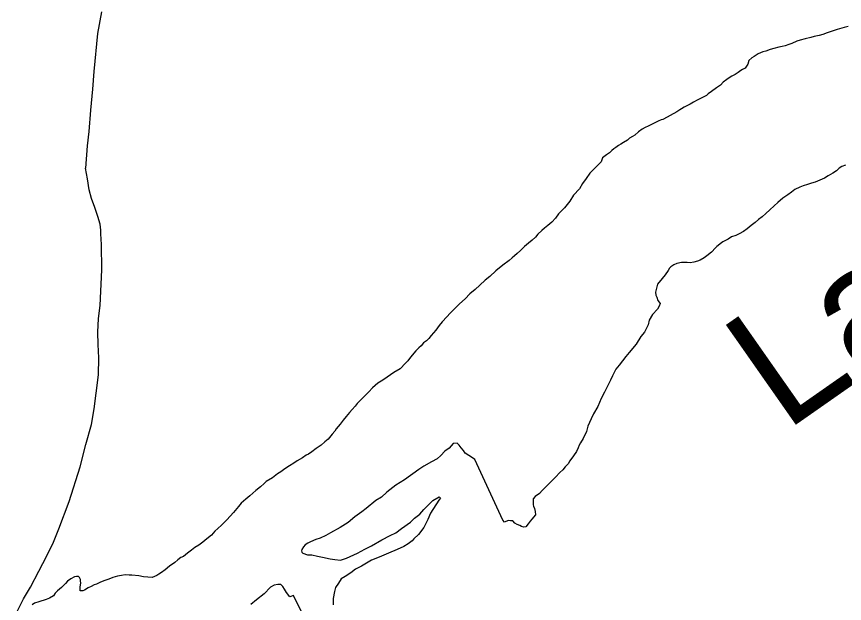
# Model space of a CAD drawing. Extents: x -939622 to -934245, y 1383184 to 1385301.
# Drawn here: x -936343.12 to -936332.37, y 1384573.68 to 1384581.31 of the extents above; entities that cross this region are included whole.
import ezdxf

# ---------------------------------------------------------------- set-up
doc = ezdxf.new("R2010")
doc.units = 0
doc.layers.add('Level 2', color=7, linetype='Continuous')
doc.layers.add('Level 9', color=7, linetype='Continuous')

msp = doc.modelspace()

# ---------------------------------------------------------------- linework, layer by layer
at = {"layer": 'Level 2'}
for points in [[(-936342.015, 1384581.365), (-936342.067, 1384581.083), (-936342.117, 1384580.591), (-936342.134, 1384580.36), (-936342.159, 1384580.089), (-936342.181, 1384579.813), (-936342.201, 1384579.627), (-936342.226, 1384579.336)], [(-936342.015, 1384581.365), (-936342.067, 1384581.083), (-936342.117, 1384580.591), (-936342.134, 1384580.36), (-936342.159, 1384580.089), (-936342.181, 1384579.813), (-936342.201, 1384579.627), (-936342.226, 1384579.336)], [(-936343.119, 1384573.558), (-936343.031, 1384573.738), (-936342.939, 1384573.892), (-936342.829, 1384574.097), (-936342.728, 1384574.298), (-936342.639, 1384574.476), (-936342.569, 1384574.65), (-936342.436, 1384575.005), (-936342.295, 1384575.453), (-936342.218, 1384575.745), (-936342.148, 1384576.006), (-936342.113, 1384576.208), (-936342.085, 1384576.412), (-936342.056, 1384576.649), (-936342.051, 1384576.871), (-936342.061, 1384577.042), (-936342.065, 1384577.204), (-936342.054, 1384577.381), (-936342.034, 1384577.55), (-936342.01, 1384578.012), (-936342.015, 1384578.345), (-936342.025, 1384578.483), (-936342.025, 1384578.528), (-936342.035, 1384578.606), (-936342.062, 1384578.705), (-936342.105, 1384578.822), (-936342.148, 1384578.941), (-936342.178, 1384579.055), (-936342.197, 1384579.196), (-936342.226, 1384579.336)], [(-936343.119, 1384573.558), (-936343.031, 1384573.738), (-936342.939, 1384573.892), (-936342.829, 1384574.097), (-936342.728, 1384574.298), (-936342.639, 1384574.476), (-936342.569, 1384574.65), (-936342.436, 1384575.005), (-936342.295, 1384575.453), (-936342.218, 1384575.745), (-936342.148, 1384576.006), (-936342.113, 1384576.208), (-936342.085, 1384576.412), (-936342.056, 1384576.649), (-936342.051, 1384576.871), (-936342.061, 1384577.042), (-936342.065, 1384577.204), (-936342.054, 1384577.381), (-936342.034, 1384577.55), (-936342.01, 1384578.012), (-936342.015, 1384578.345), (-936342.025, 1384578.483), (-936342.025, 1384578.528), (-936342.035, 1384578.606), (-936342.062, 1384578.705), (-936342.105, 1384578.822), (-936342.148, 1384578.941), (-936342.178, 1384579.055), (-936342.197, 1384579.196), (-936342.226, 1384579.336)]]:
    msp.add_lwpolyline(points, dxfattribs=at)
at = {"layer": 'Level 9'}
for points in [[(-936332.319, 1384581.176), (-936332.373, 1384581.164), (-936332.462, 1384581.136), (-936332.516, 1384581.118), (-936332.591, 1384581.093), (-936332.65, 1384581.072), (-936332.698, 1384581.06), (-936332.761, 1384581.044), (-936332.803, 1384581.032), (-936332.88, 1384581.016), (-936332.943, 1384580.998), (-936332.985, 1384580.983), (-936333.051, 1384580.955), (-936333.092, 1384580.94), (-936333.14, 1384580.925), (-936333.176, 1384580.915), (-936333.221, 1384580.909), (-936333.287, 1384580.891), (-936333.334, 1384580.875), (-936333.391, 1384580.854), (-936333.427, 1384580.848), (-936333.489, 1384580.82), (-936333.54, 1384580.787), (-936333.57, 1384580.769), (-936333.609, 1384580.732), (-936333.623, 1384580.687), (-936333.656, 1384580.636), (-936333.692, 1384580.615), (-936333.715, 1384580.606), (-936333.748, 1384580.579), (-936333.787, 1384580.554), (-936333.829, 1384580.53), (-936333.867, 1384580.509), (-936333.894, 1384580.488), (-936333.942, 1384580.454), (-936333.98, 1384580.415), (-936334.028, 1384580.379), (-936334.094, 1384580.33), (-936334.138, 1384580.3), (-936334.162, 1384580.279), (-936334.281, 1384580.218), (-936334.329, 1384580.191), (-936334.374, 1384580.166), (-936334.448, 1384580.127), (-936334.484, 1384580.106), (-936334.508, 1384580.093), (-936334.544, 1384580.069), (-936334.63, 1384580.018), (-936334.669, 1384579.999), (-936334.726, 1384579.969), (-936334.749, 1384579.963), (-936334.788, 1384579.944), (-936334.824, 1384579.929), (-936334.875, 1384579.902), (-936334.919, 1384579.881), (-936334.955, 1384579.862), (-936334.997, 1384579.841), (-936335.042, 1384579.805), (-936335.089, 1384579.765), (-936335.119, 1384579.747), (-936335.158, 1384579.723), (-936335.187, 1384579.699), (-936335.238, 1384579.668), (-936335.274, 1384579.647)], [(-936332.319, 1384581.176), (-936332.373, 1384581.164), (-936332.462, 1384581.136), (-936332.516, 1384581.118), (-936332.591, 1384581.093), (-936332.65, 1384581.072), (-936332.698, 1384581.06), (-936332.761, 1384581.044), (-936332.803, 1384581.032), (-936332.88, 1384581.016), (-936332.943, 1384580.998), (-936332.985, 1384580.983), (-936333.051, 1384580.955), (-936333.092, 1384580.94), (-936333.14, 1384580.925), (-936333.176, 1384580.915), (-936333.221, 1384580.909), (-936333.287, 1384580.891), (-936333.334, 1384580.875), (-936333.391, 1384580.854), (-936333.427, 1384580.848), (-936333.489, 1384580.82), (-936333.54, 1384580.787), (-936333.57, 1384580.769), (-936333.609, 1384580.732), (-936333.623, 1384580.687), (-936333.656, 1384580.636), (-936333.692, 1384580.615), (-936333.715, 1384580.606), (-936333.748, 1384580.579), (-936333.787, 1384580.554), (-936333.829, 1384580.53), (-936333.867, 1384580.509), (-936333.894, 1384580.488), (-936333.942, 1384580.454), (-936333.98, 1384580.415), (-936334.028, 1384580.379), (-936334.094, 1384580.33), (-936334.138, 1384580.3), (-936334.162, 1384580.279), (-936334.281, 1384580.218), (-936334.329, 1384580.191), (-936334.374, 1384580.166), (-936334.448, 1384580.127), (-936334.484, 1384580.106), (-936334.508, 1384580.093), (-936334.544, 1384580.069), (-936334.63, 1384580.018), (-936334.669, 1384579.999), (-936334.726, 1384579.969), (-936334.749, 1384579.963), (-936334.788, 1384579.944), (-936334.824, 1384579.929), (-936334.875, 1384579.902), (-936334.919, 1384579.881), (-936334.955, 1384579.862), (-936334.997, 1384579.841), (-936335.042, 1384579.805), (-936335.089, 1384579.765), (-936335.119, 1384579.747), (-936335.158, 1384579.723), (-936335.187, 1384579.699), (-936335.238, 1384579.668), (-936335.274, 1384579.647)], [(-936335.274, 1384579.647), (-936335.301, 1384579.629), (-936335.339, 1384579.605), (-936335.363, 1384579.587), (-936335.39, 1384579.565), (-936335.42, 1384579.535), (-936335.458, 1384579.508), (-936335.509, 1384579.469), (-936335.527, 1384579.416)], [(-936335.274, 1384579.647), (-936335.301, 1384579.629), (-936335.339, 1384579.605), (-936335.363, 1384579.587), (-936335.39, 1384579.565), (-936335.42, 1384579.535), (-936335.458, 1384579.508), (-936335.509, 1384579.469), (-936335.527, 1384579.416)], [(-936335.527, 1384579.416), (-936335.572, 1384579.375), (-936335.617, 1384579.327), (-936335.675, 1384579.268), (-936335.723, 1384579.199), (-936335.772, 1384579.137), (-936335.811, 1384579.068), (-936335.887, 1384578.982), (-936335.936, 1384578.907), (-936336.005, 1384578.821), (-936336.081, 1384578.743), (-936336.121, 1384578.684), (-936336.169, 1384578.633), (-936336.22, 1384578.591), (-936336.265, 1384578.556), (-936336.299, 1384578.523), (-936336.35, 1384578.476), (-936336.38, 1384578.44), (-936336.423, 1384578.398), (-936336.471, 1384578.36), (-936336.522, 1384578.315), (-936336.574, 1384578.265), (-936336.619, 1384578.226), (-936336.655, 1384578.196), (-936336.682, 1384578.17), (-936336.722, 1384578.137), (-936336.806, 1384578.075), (-936336.894, 1384578), (-936336.975, 1384577.929), (-936337.032, 1384577.879), (-936337.105, 1384577.813), (-936337.162, 1384577.76), (-936337.232, 1384577.703), (-936337.295, 1384577.638), (-936337.368, 1384577.573), (-936337.428, 1384577.513), (-936337.489, 1384577.451), (-936337.531, 1384577.403), (-936337.592, 1384577.338), (-936337.631, 1384577.29), (-936337.676, 1384577.23), (-936337.734, 1384577.159), (-936337.767, 1384577.12), (-936337.794, 1384577.093), (-936337.834, 1384577.064), (-936337.867, 1384577.028), (-936337.897, 1384577.001), (-936337.933, 1384576.96), (-936338.003, 1384576.879), (-936338.039, 1384576.831), (-936338.067, 1384576.802), (-936338.136, 1384576.727), (-936338.218, 1384576.68), (-936338.308, 1384576.618), (-936338.365, 1384576.582), (-936338.426, 1384576.541), (-936338.495, 1384576.479), (-936338.546, 1384576.428), (-936338.598, 1384576.377), (-936338.649, 1384576.324), (-936338.695, 1384576.276), (-936338.722, 1384576.244), (-936338.761, 1384576.199), (-936338.794, 1384576.16), (-936338.84, 1384576.107), (-936338.876, 1384576.062), (-936338.919, 1384576.008), (-936338.967, 1384575.946), (-936338.988, 1384575.919), (-936339.019, 1384575.877), (-936339.073, 1384575.815), (-936339.115, 1384575.779), (-936339.164, 1384575.734), (-936339.23, 1384575.693), (-936339.284, 1384575.648), (-936339.327, 1384575.619), (-936339.357, 1384575.604), (-936339.408, 1384575.572), (-936339.474, 1384575.533), (-936339.519, 1384575.501), (-936339.574, 1384575.468), (-936339.637, 1384575.43), (-936339.688, 1384575.391), (-936339.73, 1384575.364), (-936339.797, 1384575.311), (-936339.878, 1384575.264), (-936339.905, 1384575.237), (-936339.95, 1384575.195), (-936340.011, 1384575.148), (-936340.089, 1384575.077), (-936340.141, 1384575.035), (-936340.201, 1384574.982), (-936340.237, 1384574.94), (-936340.304, 1384574.859), (-936340.389, 1384574.767), (-936340.458, 1384574.696), (-936340.504, 1384574.654), (-936340.543, 1384574.616), (-936340.588, 1384574.568), (-936340.649, 1384574.518), (-936340.7, 1384574.473)], [(-936335.527, 1384579.416), (-936335.572, 1384579.375), (-936335.617, 1384579.327), (-936335.675, 1384579.268), (-936335.723, 1384579.199), (-936335.772, 1384579.137), (-936335.811, 1384579.068), (-936335.887, 1384578.982), (-936335.936, 1384578.907), (-936336.005, 1384578.821), (-936336.081, 1384578.743), (-936336.121, 1384578.684), (-936336.169, 1384578.633), (-936336.22, 1384578.591), (-936336.265, 1384578.556), (-936336.299, 1384578.523), (-936336.35, 1384578.476), (-936336.38, 1384578.44), (-936336.423, 1384578.398), (-936336.471, 1384578.36), (-936336.522, 1384578.315), (-936336.574, 1384578.265), (-936336.619, 1384578.226), (-936336.655, 1384578.196), (-936336.682, 1384578.17), (-936336.722, 1384578.137), (-936336.806, 1384578.075), (-936336.894, 1384578), (-936336.975, 1384577.929), (-936337.032, 1384577.879), (-936337.105, 1384577.813), (-936337.162, 1384577.76), (-936337.232, 1384577.703), (-936337.295, 1384577.638), (-936337.368, 1384577.573), (-936337.428, 1384577.513), (-936337.489, 1384577.451), (-936337.531, 1384577.403), (-936337.592, 1384577.338), (-936337.631, 1384577.29), (-936337.676, 1384577.23), (-936337.734, 1384577.159), (-936337.767, 1384577.12), (-936337.794, 1384577.093), (-936337.834, 1384577.064), (-936337.867, 1384577.028), (-936337.897, 1384577.001), (-936337.933, 1384576.96), (-936338.003, 1384576.879), (-936338.039, 1384576.831), (-936338.067, 1384576.802), (-936338.136, 1384576.727), (-936338.218, 1384576.68), (-936338.308, 1384576.618), (-936338.365, 1384576.582), (-936338.426, 1384576.541), (-936338.495, 1384576.479), (-936338.546, 1384576.428), (-936338.598, 1384576.377), (-936338.649, 1384576.324), (-936338.695, 1384576.276), (-936338.722, 1384576.244), (-936338.761, 1384576.199), (-936338.794, 1384576.16), (-936338.84, 1384576.107), (-936338.876, 1384576.062), (-936338.919, 1384576.008), (-936338.967, 1384575.946), (-936338.988, 1384575.919), (-936339.019, 1384575.877), (-936339.073, 1384575.815), (-936339.115, 1384575.779), (-936339.164, 1384575.734), (-936339.23, 1384575.693), (-936339.284, 1384575.648), (-936339.327, 1384575.619), (-936339.357, 1384575.604), (-936339.408, 1384575.572), (-936339.474, 1384575.533), (-936339.519, 1384575.501), (-936339.574, 1384575.468), (-936339.637, 1384575.43), (-936339.688, 1384575.391), (-936339.73, 1384575.364), (-936339.797, 1384575.311), (-936339.878, 1384575.264), (-936339.905, 1384575.237), (-936339.95, 1384575.195), (-936340.011, 1384575.148), (-936340.089, 1384575.077), (-936340.141, 1384575.035), (-936340.201, 1384574.982), (-936340.237, 1384574.94), (-936340.304, 1384574.859), (-936340.389, 1384574.767), (-936340.458, 1384574.696), (-936340.504, 1384574.654), (-936340.543, 1384574.616), (-936340.588, 1384574.568), (-936340.649, 1384574.518), (-936340.7, 1384574.473)], [(-936332.355, 1384579.375), (-936332.403, 1384579.358), (-936332.436, 1384579.337), (-936332.472, 1384579.301), (-936332.518, 1384579.272), (-936332.578, 1384579.236), (-936332.626, 1384579.207), (-936332.686, 1384579.177), (-936332.749, 1384579.151), (-936332.797, 1384579.139), (-936332.848, 1384579.122), (-936332.903, 1384579.104), (-936332.948, 1384579.09), (-936333.011, 1384579.057), (-936333.056, 1384579.025), (-936333.104, 1384578.989), (-936333.168, 1384578.945), (-936333.234, 1384578.888), (-936333.279, 1384578.847), (-936333.337, 1384578.793), (-936333.391, 1384578.746), (-936333.439, 1384578.704), (-936333.485, 1384578.668), (-936333.53, 1384578.63), (-936333.578, 1384578.588), (-936333.633, 1384578.547), (-936333.681, 1384578.514), (-936333.735, 1384578.482), (-936333.78, 1384578.458), (-936333.834, 1384578.441), (-936333.879, 1384578.414), (-936333.949, 1384578.379), (-936333.964, 1384578.364), (-936334.027, 1384578.316), (-936334.045, 1384578.298), (-936334.097, 1384578.242), (-936334.154, 1384578.197), (-936334.19, 1384578.168), (-936334.241, 1384578.138), (-936334.277, 1384578.126), (-936334.325, 1384578.115), (-936334.373, 1384578.106), (-936334.412, 1384578.107), (-936334.448, 1384578.107), (-936334.484, 1384578.107), (-936334.547, 1384578.096), (-936334.586, 1384578.078), (-936334.623, 1384578.052), (-936334.641, 1384578.034), (-936334.656, 1384578.007), (-936334.695, 1384577.947), (-936334.735, 1384577.903), (-936334.795, 1384577.828), (-936334.814, 1384577.759), (-936334.82, 1384577.723), (-936334.818, 1384577.684), (-936334.803, 1384577.657), (-936334.791, 1384577.615), (-936334.773, 1384577.594), (-936334.762, 1384577.576), (-936334.774, 1384577.543), (-936334.798, 1384577.501), (-936334.862, 1384577.433), (-936334.904, 1384577.361), (-936334.917, 1384577.301), (-936334.966, 1384577.205), (-936335.014, 1384577.146), (-936335.075, 1384577.05), (-936335.166, 1384576.94), (-936335.208, 1384576.887), (-936335.251, 1384576.83), (-936335.296, 1384576.776), (-936335.339, 1384576.723), (-936335.381, 1384576.636), (-936335.406, 1384576.579), (-936335.439, 1384576.51), (-936335.485, 1384576.424), (-936335.528, 1384576.343), (-936335.571, 1384576.236), (-936335.628, 1384576.143), (-936335.656, 1384576.077), (-936335.699, 1384575.982), (-936335.72, 1384575.913), (-936335.763, 1384575.823), (-936335.797, 1384575.766), (-936335.812, 1384575.737), (-936335.827, 1384575.701), (-936335.849, 1384575.653), (-936335.888, 1384575.599), (-936335.933, 1384575.534), (-936335.958, 1384575.495), (-936335.994, 1384575.453), (-936336.027, 1384575.414), (-936336.064, 1384575.379), (-936336.121, 1384575.319), (-936336.176, 1384575.263), (-936336.233, 1384575.206), (-936336.296, 1384575.147), (-936336.33, 1384575.108)], [(-936332.355, 1384579.375), (-936332.403, 1384579.358), (-936332.436, 1384579.337), (-936332.472, 1384579.301), (-936332.518, 1384579.272), (-936332.578, 1384579.236), (-936332.626, 1384579.207), (-936332.686, 1384579.177), (-936332.749, 1384579.151), (-936332.797, 1384579.139), (-936332.848, 1384579.122), (-936332.903, 1384579.104), (-936332.948, 1384579.09), (-936333.011, 1384579.057), (-936333.056, 1384579.025), (-936333.104, 1384578.989), (-936333.168, 1384578.945), (-936333.234, 1384578.888), (-936333.279, 1384578.847), (-936333.337, 1384578.793), (-936333.391, 1384578.746), (-936333.439, 1384578.704), (-936333.485, 1384578.668), (-936333.53, 1384578.63), (-936333.578, 1384578.588), (-936333.633, 1384578.547), (-936333.681, 1384578.514), (-936333.735, 1384578.482), (-936333.78, 1384578.458), (-936333.834, 1384578.441), (-936333.879, 1384578.414), (-936333.949, 1384578.379), (-936333.964, 1384578.364), (-936334.027, 1384578.316), (-936334.045, 1384578.298), (-936334.097, 1384578.242), (-936334.154, 1384578.197), (-936334.19, 1384578.168), (-936334.241, 1384578.138), (-936334.277, 1384578.126), (-936334.325, 1384578.115), (-936334.373, 1384578.106), (-936334.412, 1384578.107), (-936334.448, 1384578.107), (-936334.484, 1384578.107), (-936334.547, 1384578.096), (-936334.586, 1384578.078), (-936334.623, 1384578.052), (-936334.641, 1384578.034), (-936334.656, 1384578.007), (-936334.695, 1384577.947), (-936334.735, 1384577.903), (-936334.795, 1384577.828), (-936334.814, 1384577.759), (-936334.82, 1384577.723), (-936334.818, 1384577.684), (-936334.803, 1384577.657), (-936334.791, 1384577.615), (-936334.773, 1384577.594), (-936334.762, 1384577.576), (-936334.774, 1384577.543), (-936334.798, 1384577.501), (-936334.862, 1384577.433), (-936334.904, 1384577.361), (-936334.917, 1384577.301), (-936334.966, 1384577.205), (-936335.014, 1384577.146), (-936335.075, 1384577.05), (-936335.166, 1384576.94), (-936335.208, 1384576.887), (-936335.251, 1384576.83), (-936335.296, 1384576.776), (-936335.339, 1384576.723), (-936335.381, 1384576.636), (-936335.406, 1384576.579), (-936335.439, 1384576.51), (-936335.485, 1384576.424), (-936335.528, 1384576.343), (-936335.571, 1384576.236), (-936335.628, 1384576.143), (-936335.656, 1384576.077), (-936335.699, 1384575.982), (-936335.72, 1384575.913), (-936335.763, 1384575.823), (-936335.797, 1384575.766), (-936335.812, 1384575.737), (-936335.827, 1384575.701), (-936335.849, 1384575.653), (-936335.888, 1384575.599), (-936335.933, 1384575.534), (-936335.958, 1384575.495), (-936335.994, 1384575.453), (-936336.027, 1384575.414), (-936336.064, 1384575.379), (-936336.121, 1384575.319), (-936336.176, 1384575.263), (-936336.233, 1384575.206), (-936336.296, 1384575.147), (-936336.33, 1384575.108)], [(-936336.33, 1384575.108), (-936336.384, 1384575.067), (-936336.411, 1384575.037), (-936336.412, 1384574.998), (-936336.412, 1384574.962), (-936336.406, 1384574.941), (-936336.394, 1384574.911), (-936336.383, 1384574.874), (-936336.38, 1384574.832), (-936336.429, 1384574.773), (-936336.45, 1384574.749), (-936336.474, 1384574.713), (-936336.504, 1384574.675), (-936336.531, 1384574.672), (-936336.564, 1384574.678), (-936336.585, 1384574.69), (-936336.618, 1384574.706), (-936336.648, 1384574.721), (-936336.674, 1384574.751), (-936336.704, 1384574.751), (-936336.737, 1384574.755), (-936336.782, 1384574.737), (-936336.803, 1384574.761), (-936337.167, 1384575.551), (-936337.212, 1384575.581), (-936337.248, 1384575.603), (-936337.293, 1384575.633), (-936337.316, 1384575.666), (-936337.346, 1384575.703), (-936337.372, 1384575.736), (-936337.396, 1384575.763), (-936337.45, 1384575.755), (-936337.502, 1384575.698), (-936337.556, 1384575.657), (-936337.61, 1384575.603), (-936337.656, 1384575.558), (-936337.731, 1384575.52), (-936337.83, 1384575.461), (-936337.897, 1384575.42), (-936338.083, 1384575.286), (-936338.192, 1384575.215), (-936338.313, 1384575.123), (-936338.382, 1384575.061), (-936338.454, 1384575.017), (-936338.578, 1384574.913), (-936338.635, 1384574.868), (-936338.726, 1384574.803), (-936338.813, 1384574.732), (-936338.916, 1384574.667), (-936339.042, 1384574.596), (-936339.103, 1384574.563), (-936339.175, 1384574.525), (-936339.232, 1384574.51), (-936339.304, 1384574.478), (-936339.337, 1384574.463), (-936339.373, 1384574.44), (-936339.394, 1384574.413), (-936339.416, 1384574.38), (-936339.419, 1384574.362), (-936339.416, 1384574.344), (-936339.404, 1384574.332), (-936339.341, 1384574.31), (-936339.285, 1384574.31), (-936339.213, 1384574.294), (-936339.147, 1384574.279), (-936339.045, 1384574.26), (-936338.986, 1384574.25), (-936338.914, 1384574.243), (-936338.836, 1384574.267), (-936338.691, 1384574.334), (-936338.598, 1384574.385), (-936338.511, 1384574.429), (-936338.375, 1384574.506), (-936338.267, 1384574.562), (-936338.195, 1384574.597), (-936338.119, 1384574.653), (-936338.005, 1384574.733), (-936337.95, 1384574.787), (-936337.881, 1384574.837), (-936337.829, 1384574.9), (-936337.772, 1384574.959), (-936337.715, 1384575.016), (-936337.633, 1384575.066), (-936337.612, 1384575.048), (-936337.637, 1384575.021), (-936337.746, 1384574.854), (-936337.78, 1384574.77), (-936337.832, 1384574.666), (-936337.898, 1384574.576), (-936337.959, 1384574.52), (-936337.983, 1384574.493), (-936338.034, 1384574.454), (-936338.091, 1384574.419), (-936338.179, 1384574.378), (-936338.29, 1384574.334), (-936338.41, 1384574.278), (-936338.509, 1384574.24), (-936338.642, 1384574.163), (-936338.717, 1384574.125), (-936338.78, 1384574.077), (-936338.85, 1384574.03)], [(-936336.33, 1384575.108), (-936336.384, 1384575.067), (-936336.411, 1384575.037), (-936336.412, 1384574.998), (-936336.412, 1384574.962), (-936336.406, 1384574.941), (-936336.394, 1384574.911), (-936336.383, 1384574.874), (-936336.38, 1384574.832), (-936336.429, 1384574.773), (-936336.45, 1384574.749), (-936336.474, 1384574.713), (-936336.504, 1384574.675), (-936336.531, 1384574.672), (-936336.564, 1384574.678), (-936336.585, 1384574.69), (-936336.618, 1384574.706), (-936336.648, 1384574.721), (-936336.674, 1384574.751), (-936336.704, 1384574.751), (-936336.737, 1384574.755), (-936336.782, 1384574.737), (-936336.803, 1384574.761), (-936337.167, 1384575.551), (-936337.212, 1384575.581), (-936337.248, 1384575.603), (-936337.293, 1384575.633), (-936337.316, 1384575.666), (-936337.346, 1384575.703), (-936337.372, 1384575.736), (-936337.396, 1384575.763), (-936337.45, 1384575.755), (-936337.502, 1384575.698), (-936337.556, 1384575.657), (-936337.61, 1384575.603), (-936337.656, 1384575.558), (-936337.731, 1384575.52), (-936337.83, 1384575.461), (-936337.897, 1384575.42), (-936338.083, 1384575.286), (-936338.192, 1384575.215), (-936338.313, 1384575.123), (-936338.382, 1384575.061), (-936338.454, 1384575.017), (-936338.578, 1384574.913), (-936338.635, 1384574.868), (-936338.726, 1384574.803), (-936338.813, 1384574.732), (-936338.916, 1384574.667), (-936339.042, 1384574.596), (-936339.103, 1384574.563), (-936339.175, 1384574.525), (-936339.232, 1384574.51), (-936339.304, 1384574.478), (-936339.337, 1384574.463), (-936339.373, 1384574.44), (-936339.394, 1384574.413), (-936339.416, 1384574.38), (-936339.419, 1384574.362), (-936339.416, 1384574.344), (-936339.404, 1384574.332), (-936339.341, 1384574.31), (-936339.285, 1384574.31), (-936339.213, 1384574.294), (-936339.147, 1384574.279), (-936339.045, 1384574.26), (-936338.986, 1384574.25), (-936338.914, 1384574.243), (-936338.836, 1384574.267), (-936338.691, 1384574.334), (-936338.598, 1384574.385), (-936338.511, 1384574.429), (-936338.375, 1384574.506), (-936338.267, 1384574.562), (-936338.195, 1384574.597), (-936338.119, 1384574.653), (-936338.005, 1384574.733), (-936337.95, 1384574.787), (-936337.881, 1384574.837), (-936337.829, 1384574.9), (-936337.772, 1384574.959), (-936337.715, 1384575.016), (-936337.633, 1384575.066), (-936337.612, 1384575.048), (-936337.637, 1384575.021), (-936337.746, 1384574.854), (-936337.78, 1384574.77), (-936337.832, 1384574.666), (-936337.898, 1384574.576), (-936337.959, 1384574.52), (-936337.983, 1384574.493), (-936338.034, 1384574.454), (-936338.091, 1384574.419), (-936338.179, 1384574.378), (-936338.29, 1384574.334), (-936338.41, 1384574.278), (-936338.509, 1384574.24), (-936338.642, 1384574.163), (-936338.717, 1384574.125), (-936338.78, 1384574.077), (-936338.85, 1384574.03)], [(-936340.7, 1384574.473), (-936340.754, 1384574.437), (-936340.805, 1384574.405), (-936340.848, 1384574.369), (-936340.899, 1384574.331), (-936340.95, 1384574.289), (-936340.986, 1384574.275), (-936341.026, 1384574.245), (-936341.065, 1384574.209), (-936341.134, 1384574.162), (-936341.188, 1384574.117), (-936341.237, 1384574.082), (-936341.27, 1384574.061), (-936341.297, 1384574.04), (-936341.357, 1384574.014), (-936341.414, 1384574.02), (-936341.471, 1384574.024), (-936341.531, 1384574.036), (-936341.623, 1384574.046), (-936341.659, 1384574.047), (-936341.71, 1384574.05), (-936341.758, 1384574.042), (-936341.809, 1384574.033), (-936341.869, 1384574.016), (-936341.923, 1384573.995), (-936341.975, 1384573.977), (-936342.029, 1384573.954), (-936342.08, 1384573.93), (-936342.11, 1384573.919), (-936342.149, 1384573.901), (-936342.188, 1384573.883), (-936342.239, 1384573.851), (-936342.26, 1384573.842), (-936342.293, 1384573.842), (-936342.293, 1384573.893), (-936342.286, 1384573.941), (-936342.289, 1384573.974), (-936342.289, 1384573.989), (-936342.301, 1384574.016), (-936342.316, 1384574.029), (-936342.34, 1384574.029), (-936342.366, 1384574.026), (-936342.415, 1384574), (-936342.457, 1384573.967), (-936342.484, 1384573.94), (-936342.536, 1384573.884), (-936342.587, 1384573.842), (-936342.617, 1384573.812), (-936342.638, 1384573.779), (-936342.693, 1384573.747), (-936342.735, 1384573.729), (-936342.831, 1384573.7), (-936342.888, 1384573.683), (-936342.918, 1384573.662)], [(-936340.7, 1384574.473), (-936340.754, 1384574.437), (-936340.805, 1384574.405), (-936340.848, 1384574.369), (-936340.899, 1384574.331), (-936340.95, 1384574.289), (-936340.986, 1384574.275), (-936341.026, 1384574.245), (-936341.065, 1384574.209), (-936341.134, 1384574.162), (-936341.188, 1384574.117), (-936341.237, 1384574.082), (-936341.27, 1384574.061), (-936341.297, 1384574.04), (-936341.357, 1384574.014), (-936341.414, 1384574.02), (-936341.471, 1384574.024), (-936341.531, 1384574.036), (-936341.623, 1384574.046), (-936341.659, 1384574.047), (-936341.71, 1384574.05), (-936341.758, 1384574.042), (-936341.809, 1384574.033), (-936341.869, 1384574.016), (-936341.923, 1384573.995), (-936341.975, 1384573.977), (-936342.029, 1384573.954), (-936342.08, 1384573.93), (-936342.11, 1384573.919), (-936342.149, 1384573.901), (-936342.188, 1384573.883), (-936342.239, 1384573.851), (-936342.26, 1384573.842), (-936342.293, 1384573.842), (-936342.293, 1384573.893), (-936342.286, 1384573.941), (-936342.289, 1384573.974), (-936342.289, 1384573.989), (-936342.301, 1384574.016), (-936342.316, 1384574.029), (-936342.34, 1384574.029), (-936342.366, 1384574.026), (-936342.415, 1384574), (-936342.457, 1384573.967), (-936342.484, 1384573.94), (-936342.536, 1384573.884), (-936342.587, 1384573.842), (-936342.617, 1384573.812), (-936342.638, 1384573.779), (-936342.693, 1384573.747), (-936342.735, 1384573.729), (-936342.831, 1384573.7), (-936342.888, 1384573.683), (-936342.918, 1384573.662)], [(-936338.85, 1384574.03), (-936338.904, 1384573.997), (-936338.94, 1384573.944), (-936338.977, 1384573.884), (-936338.989, 1384573.836), (-936339.008, 1384573.743), (-936339.006, 1384573.662)], [(-936338.85, 1384574.03), (-936338.904, 1384573.997), (-936338.94, 1384573.944), (-936338.977, 1384573.884), (-936338.989, 1384573.836), (-936339.008, 1384573.743), (-936339.006, 1384573.662)], [(-936339.008, 1384572.738), (-936339.523, 1384573.784), (-936339.571, 1384573.766), (-936339.616, 1384573.821), (-936339.639, 1384573.863), (-936339.663, 1384573.899), (-936339.689, 1384573.923), (-936339.725, 1384573.927), (-936339.776, 1384573.918), (-936339.822, 1384573.892), (-936339.906, 1384573.805), (-936340.003, 1384573.725), (-936340.075, 1384573.663)], [(-936339.008, 1384572.738), (-936339.523, 1384573.784), (-936339.571, 1384573.766), (-936339.616, 1384573.821), (-936339.639, 1384573.863), (-936339.663, 1384573.899), (-936339.689, 1384573.923), (-936339.725, 1384573.927), (-936339.776, 1384573.918), (-936339.822, 1384573.892), (-936339.906, 1384573.805), (-936340.003, 1384573.725), (-936340.075, 1384573.663)]]:
    msp.add_lwpolyline(points, dxfattribs=at)

# ---------------------------------------------------------------- texts
msp.add_text('Lake', height=1.584, rotation=35, dxfattribs=at).set_placement((-936333.142, 1384575.901))

doc.saveas('drawing.dxf')
